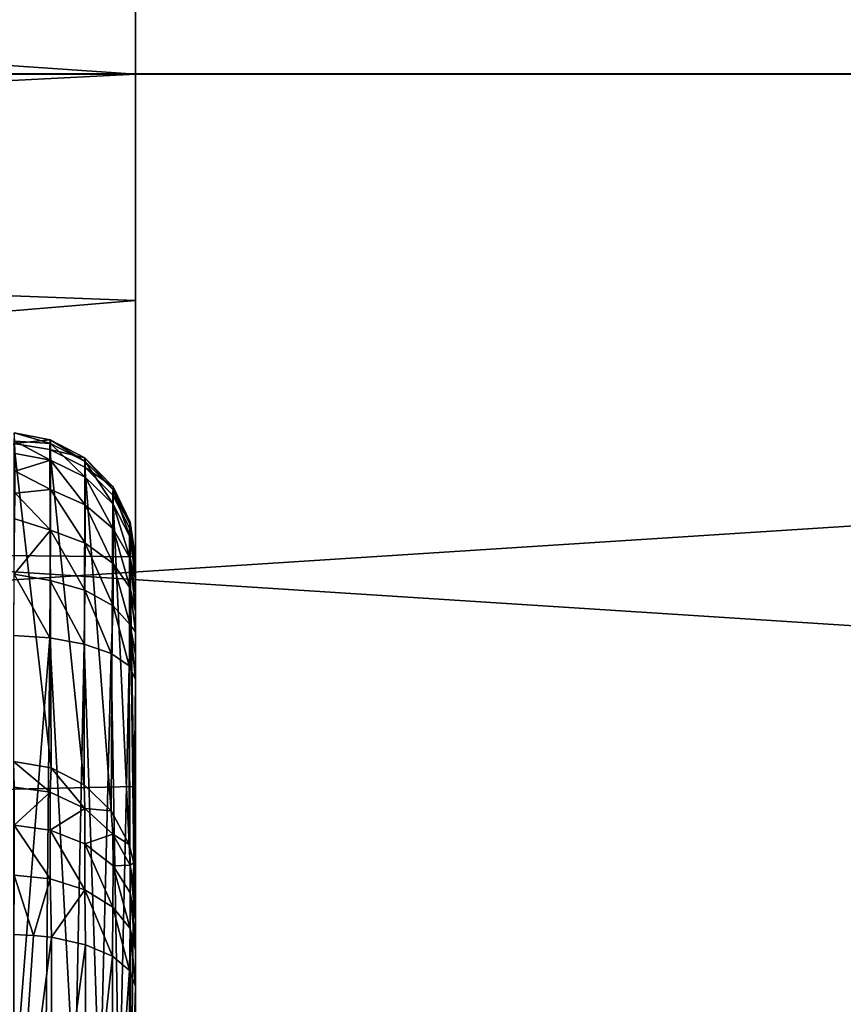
# Model space of a CAD drawing. Header units: millimetres. Extents: x -41 to 9, y -3 to 403.
# Tile 431 of 505: x -16.05 to -13.41, y 350.16 to 353.31. Entities that reach past the tile are written whole.
import ezdxf

# ---------------------------------------------------------------- set-up
doc = ezdxf.new("R2010")
doc.units = ezdxf.units.MM
doc.header["$LTSCALE"] = 81.481481
for name, color, linetype in [('116', 7, 'CONTINUOUS'), ('117', 7, 'CONTINUOUS'), ('118', 7, 'CONTINUOUS'), ('119', 7, 'CONTINUOUS'), ('120', 7, 'CONTINUOUS'), ('1222', 7, 'CONTINUOUS'), ('1223', 7, 'CONTINUOUS'), ('1225', 7, 'CONTINUOUS'), ('1226', 7, 'CONTINUOUS'), ('1253', 7, 'CONTINUOUS'), ('168', 7, 'CONTINUOUS')]:
    doc.layers.add(name, color=color, linetype=linetype)

msp = doc.modelspace()

# ---------------------------------------------------------------- linework, layer by layer
at = {"layer": '116', "linetype": 'Continuous'}
for points in [[(-16.0645, 349.445, 26.7485), (-16.001, 350.3767, 26.4128), (-16.0645, 350.3795, 26.419), (-16.0645, 349.445, 26.7485)], [(-15.9434, 350.3704, 26.3988), (-16.001, 350.3767, 26.4128), (-16.0645, 349.445, 26.7485), (-15.9434, 350.3704, 26.3988)], [(-15.9435, 349.5455, 26.6985), (-15.9434, 350.3704, 26.3988), (-16.0645, 349.445, 26.7485), (-15.9435, 349.5455, 26.6985)], [(-15.8347, 350.3465, 26.346), (-15.9434, 350.3704, 26.3988), (-15.9435, 349.5455, 26.6985), (-15.8347, 350.3465, 26.346)], [(-15.8347, 349.5299, 26.6427), (-15.8347, 350.3465, 26.346), (-15.9435, 349.5455, 26.6985), (-15.8347, 349.5299, 26.6427)], [(-15.7488, 350.3101, 26.2655), (-15.8347, 350.3465, 26.346), (-15.8347, 349.5299, 26.6427), (-15.7488, 350.3101, 26.2655)], [(-15.7488, 349.5062, 26.5577), (-15.7488, 350.3101, 26.2655), (-15.8347, 349.5299, 26.6427), (-15.7488, 349.5062, 26.5577)], [(-15.6938, 350.2647, 26.1652), (-15.7488, 350.3101, 26.2655), (-15.7488, 349.5062, 26.5577), (-15.6938, 350.2647, 26.1652)], [(-15.6938, 349.4766, 26.4515), (-15.6938, 350.2647, 26.1652), (-15.7488, 349.5062, 26.5577), (-15.6938, 349.4766, 26.4515)], [(-15.6938, 349.4766, 26.4515), (-15.675, 350.2147, 26.0547), (-15.6938, 350.2647, 26.1652), (-15.6938, 349.4766, 26.4515)], [(-15.675, 349.3449, 26.3613), (-15.675, 350.2147, 26.0547), (-15.6938, 349.4766, 26.4515), (-15.675, 349.3449, 26.3613)]]:
    msp.add_3dface(points, dxfattribs=at)
at = {"layer": '117', "linetype": 'Continuous'}
for points in [[(-15.9448, 350.9122, 25.7613), (-16.0646, 350.9331, 25.7669), (-15.948, 350.8343, 25.9628), (-15.9448, 350.9122, 25.7613)], [(-15.948, 350.8343, 25.9628), (-16.0646, 350.9331, 25.7669), (-16.063, 350.8504, 25.9761), (-15.948, 350.8343, 25.9628)], [(-15.8366, 350.7828, 25.9358), (-15.9448, 350.9122, 25.7613), (-15.948, 350.8343, 25.9628), (-15.8366, 350.7828, 25.9358)], [(-15.8385, 350.8584, 25.7469), (-15.9448, 350.9122, 25.7613), (-15.8366, 350.7828, 25.9358), (-15.8385, 350.8584, 25.7469)], [(-16.0625, 350.7294, 26.1544), (-15.948, 350.8343, 25.9628), (-16.063, 350.8504, 25.9761), (-16.0625, 350.7294, 26.1544)], [(-15.7523, 350.7752, 25.7246), (-15.8385, 350.8584, 25.7469), (-15.8366, 350.7828, 25.9358), (-15.7523, 350.7752, 25.7246)], [(-15.948, 350.8343, 25.9628), (-16.0625, 350.7294, 26.1544), (-15.9476, 350.7136, 26.141), (-15.948, 350.8343, 25.9628)], [(-15.8366, 350.7828, 25.9358), (-15.948, 350.8343, 25.9628), (-15.9476, 350.7136, 26.141), (-15.8366, 350.7828, 25.9358)], [(-15.8366, 350.7828, 25.9358), (-15.9476, 350.7136, 26.141), (-15.8363, 350.6693, 26.1034), (-15.8366, 350.7828, 25.9358)], [(-15.7468, 350.7009, 25.8928), (-15.7523, 350.7752, 25.7246), (-15.8366, 350.7828, 25.9358), (-15.7468, 350.7009, 25.8928)], [(-15.7468, 350.7009, 25.8928), (-15.8366, 350.7828, 25.9358), (-15.8363, 350.6693, 26.1034), (-15.7468, 350.7009, 25.8928)], [(-15.6951, 350.6678, 25.6958), (-15.7523, 350.7752, 25.7246), (-15.7468, 350.7009, 25.8928), (-15.6951, 350.6678, 25.6958)], [(-16.063, 350.5697, 26.3057), (-15.948, 350.5573, 26.2893), (-16.0625, 350.7294, 26.1544), (-16.063, 350.5697, 26.3057)], [(-16.0625, 350.7294, 26.1544), (-15.948, 350.5573, 26.2893), (-15.9476, 350.7136, 26.141), (-16.0625, 350.7294, 26.1544)], [(-15.948, 350.5573, 26.2893), (-15.8366, 350.5222, 26.2429), (-15.9476, 350.7136, 26.141), (-15.948, 350.5573, 26.2893)], [(-15.9476, 350.7136, 26.141), (-15.8366, 350.5222, 26.2429), (-15.8363, 350.6693, 26.1034), (-15.9476, 350.7136, 26.141)], [(-15.7468, 350.7009, 25.8928), (-15.8363, 350.6693, 26.1034), (-15.7467, 350.5988, 26.0436), (-15.7468, 350.7009, 25.8928)], [(-15.6921, 350.6008, 25.8403), (-15.7468, 350.7009, 25.8928), (-15.7467, 350.5988, 26.0436), (-15.6921, 350.6008, 25.8403)], [(-15.6921, 350.6008, 25.8403), (-15.6951, 350.6678, 25.6958), (-15.7468, 350.7009, 25.8928), (-15.6921, 350.6008, 25.8403)], [(-15.8366, 350.5222, 26.2429), (-15.7468, 350.4665, 26.1691), (-15.8363, 350.6693, 26.1034), (-15.8366, 350.5222, 26.2429)], [(-15.8363, 350.6693, 26.1034), (-15.7468, 350.4665, 26.1691), (-15.7467, 350.5988, 26.0436), (-15.8363, 350.6693, 26.1034)], [(-15.6801, 350.6084, 25.6799), (-15.6951, 350.6678, 25.6958), (-15.6921, 350.6008, 25.8403), (-15.6801, 350.6084, 25.6799)], [(-15.7468, 350.4665, 26.1691), (-15.6921, 350.3984, 26.0789), (-15.7467, 350.5988, 26.0436), (-15.7468, 350.4665, 26.1691)], [(-15.6921, 350.6008, 25.8403), (-15.7467, 350.5988, 26.0436), (-15.692, 350.5126, 25.9705), (-15.6921, 350.6008, 25.8403)], [(-15.7467, 350.5988, 26.0436), (-15.6921, 350.3984, 26.0789), (-15.692, 350.5126, 25.9705), (-15.7467, 350.5988, 26.0436)], [(-15.675, 350.4982, 25.7871), (-15.6801, 350.6084, 25.6799), (-15.6921, 350.6008, 25.8403), (-15.675, 350.4982, 25.7871)], [(-15.6921, 350.6008, 25.8403), (-15.692, 350.5126, 25.9705), (-15.675, 350.4247, 25.8959), (-15.6921, 350.6008, 25.8403)], [(-15.675, 350.4982, 25.7871), (-15.6921, 350.6008, 25.8403), (-15.675, 350.4765, 25.825), (-15.675, 350.4982, 25.7871)], [(-15.6921, 350.6008, 25.8403), (-15.675, 350.4247, 25.8959), (-15.675, 350.4765, 25.825), (-15.6921, 350.6008, 25.8403)], [(-15.675, 350.5469, 25.6634), (-15.6801, 350.6084, 25.6799), (-15.675, 350.4982, 25.7871), (-15.675, 350.5469, 25.6634)], [(-16.0645, 350.3795, 26.419), (-16.001, 350.3767, 26.4128), (-16.063, 350.5697, 26.3057), (-16.0645, 350.3795, 26.419)], [(-16.063, 350.5697, 26.3057), (-16.001, 350.3767, 26.4128), (-15.948, 350.5573, 26.2893), (-16.063, 350.5697, 26.3057)], [(-16.001, 350.3767, 26.4128), (-15.9434, 350.3704, 26.3988), (-15.948, 350.5573, 26.2893), (-16.001, 350.3767, 26.4128)], [(-15.948, 350.5573, 26.2893), (-15.9434, 350.3704, 26.3988), (-15.8366, 350.5222, 26.2429), (-15.948, 350.5573, 26.2893)], [(-15.9434, 350.3704, 26.3988), (-15.8347, 350.3465, 26.346), (-15.8366, 350.5222, 26.2429), (-15.9434, 350.3704, 26.3988)], [(-15.8366, 350.5222, 26.2429), (-15.7488, 350.3101, 26.2655), (-15.7468, 350.4665, 26.1691), (-15.8366, 350.5222, 26.2429)], [(-15.8347, 350.3465, 26.346), (-15.7488, 350.3101, 26.2655), (-15.8366, 350.5222, 26.2429), (-15.8347, 350.3465, 26.346)], [(-15.6921, 350.3984, 26.0789), (-15.675, 350.3291, 25.9863), (-15.692, 350.5126, 25.9705), (-15.6921, 350.3984, 26.0789)], [(-15.692, 350.5126, 25.9705), (-15.675, 350.363, 25.9588), (-15.675, 350.4247, 25.8959), (-15.692, 350.5126, 25.9705)], [(-15.675, 350.3291, 25.9863), (-15.675, 350.363, 25.9588), (-15.692, 350.5126, 25.9705), (-15.675, 350.3291, 25.9863)], [(-15.7488, 350.3101, 26.2655), (-15.6938, 350.2647, 26.1652), (-15.7468, 350.4665, 26.1691), (-15.7488, 350.3101, 26.2655)], [(-15.7468, 350.4665, 26.1691), (-15.6938, 350.2647, 26.1652), (-15.6921, 350.3984, 26.0789), (-15.7468, 350.4665, 26.1691)], [(-15.6938, 350.2647, 26.1652), (-15.675, 350.2147, 26.0547), (-15.6921, 350.3984, 26.0789), (-15.6938, 350.2647, 26.1652)], [(-15.6921, 350.3984, 26.0789), (-15.675, 350.2147, 26.0547), (-15.675, 350.3291, 25.9863), (-15.6921, 350.3984, 26.0789)]]:
    msp.add_3dface(points, dxfattribs=at)
at = {"layer": '118', "linetype": 'Continuous'}
for points in [[(-16.0646, 350.9331, 25.7669), (-15.9448, 350.9122, 25.7613), (-16.0645, 351.9503, 21.9708), (-16.0646, 350.9331, 25.7669)], [(-16.0645, 351.9503, 21.9708), (-15.9448, 350.9122, 25.7613), (-15.9485, 351.9306, 21.9655), (-16.0645, 351.9503, 21.9708)], [(-15.9448, 350.9122, 25.7613), (-15.8385, 350.8584, 25.7469), (-15.9485, 351.9306, 21.9655), (-15.9448, 350.9122, 25.7613)], [(-15.9485, 351.9306, 21.9655), (-15.8385, 350.8584, 25.7469), (-15.8371, 351.8746, 21.9505), (-15.9485, 351.9306, 21.9655)], [(-15.8385, 350.8584, 25.7469), (-15.7523, 350.7752, 25.7246), (-15.8371, 351.8746, 21.9505), (-15.8385, 350.8584, 25.7469)], [(-15.8371, 351.8746, 21.9505), (-15.7523, 350.7752, 25.7246), (-15.747, 351.7852, 21.9266), (-15.8371, 351.8746, 21.9505)], [(-15.7523, 350.7752, 25.7246), (-15.6951, 350.6678, 25.6958), (-15.747, 351.7852, 21.9266), (-15.7523, 350.7752, 25.7246)], [(-15.747, 351.7852, 21.9266), (-15.6951, 350.6678, 25.6958), (-15.6935, 351.6802, 21.8985), (-15.747, 351.7852, 21.9266)], [(-15.6951, 350.6678, 25.6958), (-15.6801, 350.6084, 25.6799), (-15.6935, 351.6802, 21.8985), (-15.6951, 350.6678, 25.6958)], [(-15.675, 350.5469, 25.6634), (-15.675, 351.564, 21.8676), (-15.6935, 351.6802, 21.8985), (-15.675, 350.5469, 25.6634)], [(-15.6801, 350.6084, 25.6799), (-15.675, 350.5469, 25.6634), (-15.6935, 351.6802, 21.8985), (-15.6801, 350.6084, 25.6799)]]:
    msp.add_3dface(points, dxfattribs=at)
at = {"layer": '119', "linetype": 'Continuous'}
for points in [[(-16.0645, 351.9503, 21.9708), (-15.948, 351.9622, 21.7612), (-16.0627, 351.9839, 21.7245), (-16.0645, 351.9503, 21.9708)], [(-15.948, 351.9622, 21.7612), (-15.947, 351.9505, 21.5561), (-16.0627, 351.9839, 21.7245), (-15.948, 351.9622, 21.7612)], [(-16.0627, 351.9839, 21.7245), (-15.947, 351.9505, 21.5561), (-16.0604, 351.9572, 21.4825), (-16.0627, 351.9839, 21.7245)], [(-16.0645, 351.9503, 21.9708), (-15.9485, 351.9306, 21.9655), (-15.948, 351.9622, 21.7612), (-16.0645, 351.9503, 21.9708)], [(-16.0604, 351.9572, 21.4825), (-15.9465, 351.8969, 21.3581), (-16.0601, 351.9183, 21.3554), (-16.0604, 351.9572, 21.4825)], [(-15.947, 351.9505, 21.5561), (-15.9465, 351.8969, 21.3581), (-16.0604, 351.9572, 21.4825), (-15.947, 351.9505, 21.5561)], [(-15.948, 351.9622, 21.7612), (-15.9485, 351.9306, 21.9655), (-15.8364, 351.9041, 21.7583), (-15.948, 351.9622, 21.7612)], [(-15.947, 351.9505, 21.5561), (-15.948, 351.9622, 21.7612), (-15.8358, 351.893, 21.5654), (-15.947, 351.9505, 21.5561)], [(-15.8358, 351.893, 21.5654), (-15.948, 351.9622, 21.7612), (-15.8364, 351.9041, 21.7583), (-15.8358, 351.893, 21.5654)], [(-15.8355, 351.8425, 21.3792), (-15.947, 351.9505, 21.5561), (-15.8358, 351.893, 21.5654), (-15.8355, 351.8425, 21.3792)], [(-15.9465, 351.8969, 21.3581), (-15.947, 351.9505, 21.5561), (-15.8355, 351.8425, 21.3792), (-15.9465, 351.8969, 21.3581)], [(-16.0601, 351.9183, 21.3554), (-15.9465, 351.8969, 21.3581), (-16.0602, 351.8619, 21.233), (-16.0601, 351.9183, 21.3554)], [(-15.9485, 351.9306, 21.9655), (-15.8371, 351.8746, 21.9505), (-15.8364, 351.9041, 21.7583), (-15.9485, 351.9306, 21.9655)], [(-15.9465, 351.8969, 21.3581), (-15.9465, 351.8028, 21.1755), (-16.0602, 351.8619, 21.233), (-15.9465, 351.8969, 21.3581)], [(-15.8355, 351.754, 21.2075), (-15.9465, 351.8969, 21.3581), (-15.8355, 351.8425, 21.3792), (-15.8355, 351.754, 21.2075)], [(-15.9465, 351.8028, 21.1755), (-15.9465, 351.8969, 21.3581), (-15.8355, 351.754, 21.2075), (-15.9465, 351.8028, 21.1755)], [(-15.8364, 351.9041, 21.7583), (-15.8371, 351.8746, 21.9505), (-15.7466, 351.8116, 21.7536), (-15.8364, 351.9041, 21.7583)], [(-15.8358, 351.893, 21.5654), (-15.8364, 351.9041, 21.7583), (-15.7463, 351.8015, 21.5801), (-15.8358, 351.893, 21.5654)], [(-15.7463, 351.8015, 21.5801), (-15.8364, 351.9041, 21.7583), (-15.7466, 351.8116, 21.7536), (-15.7463, 351.8015, 21.5801)], [(-15.8355, 351.8425, 21.3792), (-15.8358, 351.893, 21.5654), (-15.7462, 351.7561, 21.4127), (-15.8355, 351.8425, 21.3792)], [(-15.7462, 351.7561, 21.4127), (-15.8358, 351.893, 21.5654), (-15.7463, 351.8015, 21.5801), (-15.7462, 351.7561, 21.4127)], [(-16.0602, 351.8619, 21.233), (-15.9465, 351.8028, 21.1755), (-16.0601, 351.7911, 21.1221), (-16.0602, 351.8619, 21.233)], [(-15.8371, 351.8746, 21.9505), (-15.747, 351.7852, 21.9266), (-15.7466, 351.8116, 21.7536), (-15.8371, 351.8746, 21.9505)], [(-15.8355, 351.754, 21.2075), (-15.8355, 351.8425, 21.3792), (-15.7462, 351.6766, 21.2583), (-15.8355, 351.754, 21.2075)], [(-15.7462, 351.6766, 21.2583), (-15.8355, 351.8425, 21.3792), (-15.7462, 351.7561, 21.4127), (-15.7462, 351.6766, 21.2583)], [(-16.0601, 351.7911, 21.1221), (-15.947, 351.6724, 21.0166), (-16.0604, 351.7095, 21.0247), (-16.0601, 351.7911, 21.1221)], [(-15.9465, 351.8028, 21.1755), (-15.947, 351.6724, 21.0166), (-16.0601, 351.7911, 21.1221), (-15.9465, 351.8028, 21.1755)], [(-15.947, 351.6724, 21.0166), (-15.9465, 351.8028, 21.1755), (-15.8358, 351.6314, 21.0581), (-15.947, 351.6724, 21.0166)], [(-15.8358, 351.6314, 21.0581), (-15.9465, 351.8028, 21.1755), (-15.8355, 351.754, 21.2075), (-15.8358, 351.6314, 21.0581)], [(-15.7466, 351.8116, 21.7536), (-15.747, 351.7852, 21.9266), (-15.6919, 351.6984, 21.7479), (-15.7466, 351.8116, 21.7536)], [(-15.747, 351.7852, 21.9266), (-15.6935, 351.6802, 21.8985), (-15.6919, 351.6984, 21.7479), (-15.747, 351.7852, 21.9266)], [(-15.7463, 351.8015, 21.5801), (-15.7466, 351.8116, 21.7536), (-15.6919, 351.6899, 21.5982), (-15.7463, 351.8015, 21.5801)], [(-15.6919, 351.6899, 21.5982), (-15.7466, 351.8116, 21.7536), (-15.6919, 351.6984, 21.7479), (-15.6919, 351.6899, 21.5982)], [(-15.7462, 351.7561, 21.4127), (-15.7463, 351.8015, 21.5801), (-15.6918, 351.6508, 21.4536), (-15.7462, 351.7561, 21.4127)], [(-15.6918, 351.6508, 21.4536), (-15.7463, 351.8015, 21.5801), (-15.6919, 351.6899, 21.5982), (-15.6918, 351.6508, 21.4536)], [(-15.8358, 351.6314, 21.0581), (-15.8355, 351.754, 21.2075), (-15.7463, 351.5663, 21.1239), (-15.8358, 351.6314, 21.0581)], [(-15.7463, 351.5663, 21.1239), (-15.8355, 351.754, 21.2075), (-15.7462, 351.6766, 21.2583), (-15.7463, 351.5663, 21.1239)], [(-15.6918, 351.5821, 21.3202), (-15.7462, 351.7561, 21.4127), (-15.6918, 351.6508, 21.4536), (-15.6918, 351.5821, 21.3202)], [(-15.7462, 351.6766, 21.2583), (-15.7462, 351.7561, 21.4127), (-15.6918, 351.5821, 21.3202), (-15.7462, 351.6766, 21.2583)], [(-16.0604, 351.7095, 21.0247), (-15.947, 351.6724, 21.0166), (-16.0625, 351.5324, 20.8765), (-16.0604, 351.7095, 21.0247)], [(-15.6919, 351.6984, 21.7479), (-15.6935, 351.6802, 21.8985), (-15.675, 351.5804, 21.7783), (-15.6919, 351.6984, 21.7479)], [(-15.675, 351.5839, 21.6905), (-15.6919, 351.6984, 21.7479), (-15.675, 351.5804, 21.7783), (-15.675, 351.5839, 21.6905)], [(-15.6919, 351.6899, 21.5982), (-15.6919, 351.6984, 21.7479), (-15.675, 351.5839, 21.6905), (-15.6919, 351.6899, 21.5982)], [(-15.675, 351.5743, 21.6035), (-15.6919, 351.6899, 21.5982), (-15.675, 351.5839, 21.6905), (-15.675, 351.5743, 21.6035)], [(-15.675, 351.5513, 21.5168), (-15.6919, 351.6899, 21.5982), (-15.675, 351.5743, 21.6035), (-15.675, 351.5513, 21.5168)], [(-15.6918, 351.6508, 21.4536), (-15.6919, 351.6899, 21.5982), (-15.675, 351.5513, 21.5168), (-15.6918, 351.6508, 21.4536)], [(-15.947, 351.6724, 21.0166), (-15.948, 351.5122, 20.8878), (-16.0625, 351.5324, 20.8765), (-15.947, 351.6724, 21.0166)], [(-15.948, 351.5122, 20.8878), (-15.947, 351.6724, 21.0166), (-15.8364, 351.4808, 20.9368), (-15.948, 351.5122, 20.8878)], [(-15.8364, 351.4808, 20.9368), (-15.947, 351.6724, 21.0166), (-15.8358, 351.6314, 21.0581), (-15.8364, 351.4808, 20.9368)], [(-15.7463, 351.5663, 21.1239), (-15.7462, 351.6766, 21.2583), (-15.6919, 351.4869, 21.2043), (-15.7463, 351.5663, 21.1239)], [(-15.6919, 351.4869, 21.2043), (-15.7462, 351.6766, 21.2583), (-15.6918, 351.5821, 21.3202), (-15.6919, 351.4869, 21.2043)], [(-15.6935, 351.6802, 21.8985), (-15.675, 351.564, 21.8676), (-15.675, 351.5804, 21.7783), (-15.6935, 351.6802, 21.8985)], [(-15.8364, 351.4808, 20.9368), (-15.8358, 351.6314, 21.0581), (-15.7466, 351.4309, 21.0149), (-15.8364, 351.4808, 20.9368)], [(-15.7466, 351.4309, 21.0149), (-15.8358, 351.6314, 21.0581), (-15.7463, 351.5663, 21.1239), (-15.7466, 351.4309, 21.0149)], [(-15.6918, 351.5821, 21.3202), (-15.6918, 351.6508, 21.4536), (-15.675, 351.5166, 21.4352), (-15.6918, 351.5821, 21.3202)], [(-15.675, 351.5166, 21.4352), (-15.6918, 351.6508, 21.4536), (-15.675, 351.5513, 21.5168), (-15.675, 351.5166, 21.4352)], [(-15.7466, 351.4309, 21.0149), (-15.7463, 351.5663, 21.1239), (-15.6919, 351.3699, 21.1103), (-15.7466, 351.4309, 21.0149)], [(-15.6919, 351.3699, 21.1103), (-15.7463, 351.5663, 21.1239), (-15.6919, 351.4869, 21.2043), (-15.6919, 351.3699, 21.1103)], [(-15.6919, 351.4869, 21.2043), (-15.6918, 351.5821, 21.3202), (-15.675, 351.4125, 21.2921), (-15.6919, 351.4869, 21.2043)], [(-15.675, 351.4699, 21.3602), (-15.6918, 351.5821, 21.3202), (-15.675, 351.5166, 21.4352), (-15.675, 351.4699, 21.3602)], [(-15.675, 351.4125, 21.2921), (-15.6918, 351.5821, 21.3202), (-15.675, 351.4699, 21.3602), (-15.675, 351.4125, 21.2921)], [(-15.9488, 351.3286, 20.7951), (-16.0645, 351.3357, 20.7761), (-16.0625, 351.5324, 20.8765), (-15.9488, 351.3286, 20.7951)], [(-15.948, 351.5122, 20.8878), (-15.9488, 351.3286, 20.7951), (-16.0625, 351.5324, 20.8765), (-15.948, 351.5122, 20.8878)], [(-15.9488, 351.3286, 20.7951), (-15.948, 351.5122, 20.8878), (-15.8385, 351.3086, 20.8485), (-15.9488, 351.3286, 20.7951)], [(-15.8385, 351.3086, 20.8485), (-15.948, 351.5122, 20.8878), (-15.8364, 351.4808, 20.9368), (-15.8385, 351.3086, 20.8485)], [(-15.8385, 351.3086, 20.8485), (-15.8364, 351.4808, 20.9368), (-15.7523, 351.2783, 20.9291), (-15.8385, 351.3086, 20.8485)], [(-15.7523, 351.2783, 20.9291), (-15.8364, 351.4808, 20.9368), (-15.7466, 351.4309, 21.0149), (-15.7523, 351.2783, 20.9291)], [(-15.675, 351.3478, 21.2348), (-15.6919, 351.4869, 21.2043), (-15.675, 351.4125, 21.2921), (-15.675, 351.3478, 21.2348)], [(-15.6919, 351.3699, 21.1103), (-15.6919, 351.4869, 21.2043), (-15.675, 351.3478, 21.2348), (-15.6919, 351.3699, 21.1103)], [(-15.7523, 351.2783, 20.9291), (-15.7466, 351.4309, 21.0149), (-15.6951, 351.2393, 21.0332), (-15.7523, 351.2783, 20.9291)], [(-15.6951, 351.2393, 21.0332), (-15.7466, 351.4309, 21.0149), (-15.6919, 351.3699, 21.1103), (-15.6951, 351.2393, 21.0332)], [(-15.6951, 351.2393, 21.0332), (-15.6919, 351.3699, 21.1103), (-15.675, 351.1951, 21.1504), (-15.6951, 351.2393, 21.0332)], [(-15.675, 351.2755, 21.1877), (-15.6919, 351.3699, 21.1103), (-15.675, 351.3478, 21.2348), (-15.675, 351.2755, 21.1877)], [(-15.675, 351.1951, 21.1504), (-15.6919, 351.3699, 21.1103), (-15.675, 351.2755, 21.1877), (-15.675, 351.1951, 21.1504)]]:
    msp.add_3dface(points, dxfattribs=at)
at = {"layer": '120', "linetype": 'Continuous'}
for points in [[(-16.0645, 351.3357, 20.7761), (-15.9488, 351.3286, 20.7951), (-16.0645, 349.8568, 20.262), (-16.0645, 351.3357, 20.7761)], [(-15.9488, 351.3286, 20.7951), (-15.9631, 349.8519, 20.277), (-16.0645, 349.8568, 20.262), (-15.9488, 351.3286, 20.7951)], [(-15.9488, 351.3286, 20.7951), (-15.869, 349.8394, 20.3162), (-15.9631, 349.8519, 20.277), (-15.9488, 351.3286, 20.7951)], [(-15.9488, 351.3286, 20.7951), (-15.8385, 351.3086, 20.8485), (-15.869, 349.8394, 20.3162), (-15.9488, 351.3286, 20.7951)], [(-15.8385, 351.3086, 20.8485), (-15.7885, 349.8199, 20.3769), (-15.869, 349.8394, 20.3162), (-15.8385, 351.3086, 20.8485)], [(-15.8385, 351.3086, 20.8485), (-15.7523, 351.2783, 20.9291), (-15.7885, 349.8199, 20.3769), (-15.8385, 351.3086, 20.8485)], [(-15.7523, 351.2783, 20.9291), (-15.7269, 349.7948, 20.4552), (-15.7885, 349.8199, 20.3769), (-15.7523, 351.2783, 20.9291)], [(-15.7523, 351.2783, 20.9291), (-15.6951, 351.2393, 21.0332), (-15.7269, 349.7948, 20.4552), (-15.7523, 351.2783, 20.9291)], [(-15.6951, 351.2393, 21.0332), (-15.6882, 349.7658, 20.5457), (-15.7269, 349.7948, 20.4552), (-15.6951, 351.2393, 21.0332)], [(-15.6951, 351.2393, 21.0332), (-15.675, 351.1951, 21.1504), (-15.6882, 349.7658, 20.5457), (-15.6951, 351.2393, 21.0332)], [(-15.675, 351.1951, 21.1504), (-15.675, 349.7347, 20.6427), (-15.6882, 349.7658, 20.5457), (-15.675, 351.1951, 21.1504)]]:
    msp.add_3dface(points, dxfattribs=at)
at = {"layer": '1222', "linetype": 'Continuous'}
for points in [[(-40.875, 353.132, 91.4203), (9.125, 356.2626, 90.2655), (-40.875, 356.2632, 90.2652), (-40.875, 353.132, 91.4203)], [(9.125, 353.1314, 91.4205), (9.125, 356.2626, 90.2655), (-40.875, 353.132, 91.4203), (9.125, 353.1314, 91.4205)], [(-40.875, 349.9211, 92.3258), (9.125, 353.1314, 91.4205), (-40.875, 353.132, 91.4203), (-40.875, 349.9211, 92.3258)], [(9.125, 349.9204, 92.326), (9.125, 353.1314, 91.4205), (-40.875, 349.9211, 92.3258), (9.125, 349.9204, 92.326)]]:
    msp.add_3dface(points, dxfattribs=at)
at = {"layer": '1223', "linetype": 'Continuous'}
for points in [[(9.125, 356.2638, 11.735), (9.125, 353.1333, 10.5801), (-40.875, 356.2631, 11.7347), (9.125, 356.2638, 11.735)], [(-40.875, 356.2631, 11.7347), (9.125, 353.1333, 10.5801), (-40.875, 353.1325, 10.5799), (-40.875, 356.2631, 11.7347)], [(9.125, 353.1333, 10.5801), (9.125, 349.9219, 9.6744), (-40.875, 353.1325, 10.5799), (9.125, 353.1333, 10.5801)], [(-40.875, 353.1325, 10.5799), (9.125, 349.9219, 9.6744), (-40.875, 349.9212, 9.6742), (-40.875, 353.1325, 10.5799)]]:
    msp.add_3dface(points, dxfattribs=at)
at = {"layer": '1225', "linetype": 'Continuous'}
for points in [[(-40.875, 351.8391, 88.9984), (-40.875, 354.8586, 87.9224), (-15.675, 353.132, 88.5711), (-40.875, 351.8391, 88.9984)], [(-15.675, 353.132, 88.5711), (-40.875, 354.8586, 87.9224), (-15.675, 354.655, 88.0037), (-15.675, 353.132, 88.5711)], [(-15.675, 351.5876, 89.0758), (-40.875, 351.8391, 88.9984), (-15.675, 353.132, 88.5711), (-15.675, 351.5876, 89.0758)], [(-40.875, 348.7439, 89.8276), (-40.875, 351.8391, 88.9984), (-15.675, 350.0238, 89.517), (-40.875, 348.7439, 89.8276)], [(-15.675, 350.0238, 89.517), (-40.875, 351.8391, 88.9984), (-15.675, 351.5876, 89.0758), (-15.675, 350.0238, 89.517)]]:
    msp.add_3dface(points, dxfattribs=at)
at = {"layer": '1226', "linetype": 'Continuous'}
for points in [[(-15.675, 379.0673, 43.3983), (-15.675, 346.093, 11.6692), (-15.675, 379.3451, 45), (-15.675, 379.0673, 43.3983)], [(-15.675, 346.093, 11.6692), (-15.675, 344.4824, 11.4532), (-15.675, 379.3451, 45), (-15.675, 346.093, 11.6692)], [(-15.675, 344.4824, 11.4532), (-15.675, 342.8644, 11.3032), (-15.675, 379.3451, 45), (-15.675, 344.4824, 11.4532)], [(-15.675, 342.8644, 11.3032), (-15.675, 341.2418, 11.2194), (-15.675, 379.3451, 45), (-15.675, 342.8644, 11.3032)], [(-15.675, 379.3451, 45), (-15.675, 339.617, 11.2018), (-15.675, 373, 45), (-15.675, 379.3451, 45)], [(-15.675, 341.2418, 11.2194), (-15.675, 339.617, 11.2018), (-15.675, 379.3451, 45), (-15.675, 341.2418, 11.2194)], [(-15.675, 378.7243, 41.8095), (-15.675, 347.6934, 11.9507), (-15.675, 379.0673, 43.3983), (-15.675, 378.7243, 41.8095)], [(-15.675, 347.6934, 11.9507), (-15.675, 346.093, 11.6692), (-15.675, 379.0673, 43.3983), (-15.675, 347.6934, 11.9507)], [(-15.675, 378.3169, 40.2363), (-15.675, 349.281, 12.2973), (-15.675, 378.7243, 41.8095), (-15.675, 378.3169, 40.2363)], [(-15.675, 349.281, 12.2973), (-15.675, 347.6934, 11.9507), (-15.675, 378.7243, 41.8095), (-15.675, 349.281, 12.2973)], [(-15.675, 377.8457, 38.6815), (-15.675, 350.8532, 12.7084), (-15.675, 378.3169, 40.2363), (-15.675, 377.8457, 38.6815)], [(-15.675, 350.8532, 12.7084), (-15.675, 349.281, 12.2973), (-15.675, 378.3169, 40.2363), (-15.675, 350.8532, 12.7084)], [(-15.675, 377.3112, 37.1468), (-15.675, 352.4072, 13.1833), (-15.675, 377.8457, 38.6815), (-15.675, 377.3112, 37.1468)], [(-15.675, 352.4072, 13.1833), (-15.675, 350.8532, 12.7084), (-15.675, 377.8457, 38.6815), (-15.675, 352.4072, 13.1833)], [(-15.675, 353.9406, 13.7213), (-15.675, 352.4072, 13.1833), (-15.675, 377.3112, 37.1468), (-15.675, 353.9406, 13.7213)], [(-15.675, 368.7574, 55.2426), (-15.675, 325.345, 13.9963), (-15.675, 376.8245, 66.0995), (-15.675, 368.7574, 55.2426)], [(-15.675, 325.345, 13.9963), (-15.675, 323.8466, 14.6255), (-15.675, 376.8245, 66.0995), (-15.675, 325.345, 13.9963)], [(-15.675, 376.8245, 66.0995), (-15.675, 322.3754, 15.3151), (-15.675, 375.5131, 68.9682), (-15.675, 376.8245, 66.0995)], [(-15.675, 323.8466, 14.6255), (-15.675, 322.3754, 15.3151), (-15.675, 376.8245, 66.0995), (-15.675, 323.8466, 14.6255)], [(-15.675, 322.3754, 15.3151), (-15.675, 320.934, 16.0639), (-15.675, 375.5131, 68.9682), (-15.675, 322.3754, 15.3151)], [(-15.675, 375.5131, 68.9682), (-15.675, 319.5238, 16.8713), (-15.675, 373.9791, 71.7234), (-15.675, 375.5131, 68.9682)], [(-15.675, 320.934, 16.0639), (-15.675, 319.5238, 16.8713), (-15.675, 375.5131, 68.9682), (-15.675, 320.934, 16.0639)], [(-15.675, 373.9791, 71.7234), (-15.675, 319.5238, 16.8713), (-15.675, 364.8123, 62.7438), (-15.675, 373.9791, 71.7234)], [(-15.675, 373, 45), (-15.675, 337.993, 11.2506), (-15.675, 372.4957, 45.0212), (-15.675, 373, 45)], [(-15.675, 339.617, 11.2018), (-15.675, 337.993, 11.2506), (-15.675, 373, 45), (-15.675, 339.617, 11.2018)], [(-15.675, 372.4957, 45.0212), (-15.675, 337.993, 11.2506), (-15.675, 371.9947, 45.0848), (-15.675, 372.4957, 45.0212)], [(-15.675, 316.8078, 18.6556), (-15.675, 372.2318, 74.3485), (-15.675, 363.271, 64.7121), (-15.675, 316.8078, 18.6556)], [(-15.675, 316.8078, 18.6556), (-15.675, 315.5071, 19.6291), (-15.675, 372.2318, 74.3485), (-15.675, 316.8078, 18.6556)], [(-15.675, 372.2318, 74.3485), (-15.675, 314.2468, 20.6551), (-15.675, 370.2828, 76.8262), (-15.675, 372.2318, 74.3485)], [(-15.675, 315.5071, 19.6291), (-15.675, 314.2468, 20.6551), (-15.675, 372.2318, 74.3485), (-15.675, 315.5071, 19.6291)], [(-15.675, 371.9947, 45.0848), (-15.675, 337.993, 11.2506), (-15.675, 371.5013, 45.1902), (-15.675, 371.9947, 45.0848)], [(-15.675, 371.0181, 45.3368), (-15.675, 371.5013, 45.1902), (-15.675, 348.3602, 22.7001), (-15.675, 371.0181, 45.3368)], [(-15.675, 348.147, 22.487), (-15.675, 348.3602, 22.7001), (-15.675, 371.5013, 45.1902), (-15.675, 348.147, 22.487)], [(-15.675, 371.5013, 45.1902), (-15.675, 337.993, 11.2506), (-15.675, 348.147, 22.487), (-15.675, 371.5013, 45.1902)], [(-15.675, 348.5163, 22.9583), (-15.675, 371.0181, 45.3368), (-15.675, 348.3602, 22.7001), (-15.675, 348.5163, 22.9583)], [(-15.675, 348.6059, 23.2459), (-15.675, 371.0181, 45.3368), (-15.675, 348.5163, 22.9583), (-15.675, 348.6059, 23.2459)], [(-15.675, 348.6241, 23.5464), (-15.675, 371.0181, 45.3368), (-15.675, 348.6059, 23.2459), (-15.675, 348.6241, 23.5464)], [(-15.675, 370.549, 45.5235), (-15.675, 371.0181, 45.3368), (-15.675, 348.6241, 23.5464), (-15.675, 370.549, 45.5235)], [(-15.675, 348.5698, 23.843), (-15.675, 370.549, 45.5235), (-15.675, 348.6241, 23.5464), (-15.675, 348.5698, 23.843)], [(-15.675, 370.0976, 45.7487), (-15.675, 370.549, 45.5235), (-15.675, 348.5698, 23.843), (-15.675, 370.0976, 45.7487)], [(-15.675, 313.0294, 21.7318), (-15.675, 311.8572, 22.8572), (-15.675, 370.2828, 76.8262), (-15.675, 313.0294, 21.7318)], [(-15.675, 311.8572, 22.8572), (-15.675, 368.1428, 79.1428), (-15.675, 370.2828, 76.8262), (-15.675, 311.8572, 22.8572)], [(-15.675, 314.2468, 20.6551), (-15.675, 313.0294, 21.7318), (-15.675, 370.2828, 76.8262), (-15.675, 314.2468, 20.6551)], [(-15.675, 370.0976, 45.7487), (-15.675, 348.4461, 24.1177), (-15.675, 357.3877, 33.3988), (-15.675, 370.0976, 45.7487)], [(-15.675, 348.4461, 24.1177), (-15.675, 370.0976, 45.7487), (-15.675, 348.5698, 23.843), (-15.675, 348.4461, 24.1177)], [(-15.675, 326.868, 13.4289), (-15.675, 325.345, 13.9963), (-15.675, 368.7574, 55.2426), (-15.675, 326.868, 13.4289)], [(-15.675, 368.4155, 54.8707), (-15.675, 326.868, 13.4289), (-15.675, 368.7574, 55.2426), (-15.675, 368.4155, 54.8707)], [(-15.675, 368.1062, 54.4714), (-15.675, 326.868, 13.4289), (-15.675, 368.4155, 54.8707), (-15.675, 368.1062, 54.4714)], [(-15.675, 368.1428, 79.1428), (-15.675, 311.8572, 22.8572), (-15.675, 309.7172, 25.1738), (-15.675, 368.1428, 79.1428)], [(-15.675, 366.9706, 80.2682), (-15.675, 368.1428, 79.1428), (-15.675, 309.7172, 25.1738), (-15.675, 366.9706, 80.2682)], [(-15.675, 367.8318, 54.048), (-15.675, 326.868, 13.4289), (-15.675, 368.1062, 54.4714), (-15.675, 367.8318, 54.048)], [(-15.675, 331.557, 12.1058), (-15.675, 367.9193, 47.8084), (-15.675, 355.8463, 35.3672), (-15.675, 331.557, 12.1058)], [(-15.675, 367.9193, 47.8084), (-15.675, 331.557, 12.1058), (-15.675, 367.669, 48.2468), (-15.675, 367.9193, 47.8084)], [(-15.675, 367.5939, 53.6028), (-15.675, 326.868, 13.4289), (-15.675, 367.8318, 54.048), (-15.675, 367.5939, 53.6028)], [(-15.675, 367.669, 48.2468), (-15.675, 329.9762, 12.483), (-15.675, 367.4564, 48.7046), (-15.675, 367.669, 48.2468)], [(-15.675, 331.557, 12.1058), (-15.675, 329.9762, 12.483), (-15.675, 367.669, 48.2468), (-15.675, 331.557, 12.1058)], [(-15.675, 367.3942, 53.139), (-15.675, 326.868, 13.4289), (-15.675, 367.5939, 53.6028), (-15.675, 367.3942, 53.139)], [(-15.675, 367.4564, 48.7046), (-15.675, 329.9762, 12.483), (-15.675, 367.2832, 49.1785), (-15.675, 367.4564, 48.7046)], [(-15.675, 367.2343, 52.6604), (-15.675, 326.868, 13.4289), (-15.675, 367.3942, 53.139), (-15.675, 367.2343, 52.6604)], [(-15.675, 367.2832, 49.1785), (-15.675, 329.9762, 12.483), (-15.675, 367.1503, 49.6653), (-15.675, 367.2832, 49.1785)], [(-15.675, 367.1152, 52.1701), (-15.675, 326.868, 13.4289), (-15.675, 367.2343, 52.6604), (-15.675, 367.1152, 52.1701)], [(-15.675, 367.1503, 49.6653), (-15.675, 328.4124, 12.9242), (-15.675, 367.0589, 50.1616), (-15.675, 367.1503, 49.6653)], [(-15.675, 329.9762, 12.483), (-15.675, 328.4124, 12.9242), (-15.675, 367.1503, 49.6653), (-15.675, 329.9762, 12.483)], [(-15.675, 367.0377, 51.6715), (-15.675, 326.868, 13.4289), (-15.675, 367.1152, 52.1701), (-15.675, 367.0377, 51.6715)], [(-15.675, 367.0589, 50.1616), (-15.675, 328.4124, 12.9242), (-15.675, 367.0094, 50.6639), (-15.675, 367.0589, 50.1616)], [(-15.675, 328.4124, 12.9242), (-15.675, 326.868, 13.4289), (-15.675, 367.0377, 51.6715), (-15.675, 328.4124, 12.9242)], [(-15.675, 367.0024, 51.1683), (-15.675, 328.4124, 12.9242), (-15.675, 367.0377, 51.6715), (-15.675, 367.0024, 51.1683)], [(-15.675, 367.0094, 50.6639), (-15.675, 328.4124, 12.9242), (-15.675, 367.0024, 51.1683), (-15.675, 367.0094, 50.6639)], [(-15.675, 365.7532, 81.3449), (-15.675, 366.9706, 80.2682), (-15.675, 309.7172, 25.1738), (-15.675, 365.7532, 81.3449)], [(-15.675, 365.7532, 81.3449), (-15.675, 309.7172, 25.1738), (-15.675, 307.7682, 27.6515), (-15.675, 365.7532, 81.3449)], [(-15.675, 364.4929, 82.3709), (-15.675, 365.7532, 81.3449), (-15.675, 307.7682, 27.6515), (-15.675, 364.4929, 82.3709)], [(-15.675, 364.8123, 62.7438), (-15.675, 318.1476, 17.7357), (-15.675, 364.5545, 62.588), (-15.675, 364.8123, 62.7438)], [(-15.675, 319.5238, 16.8713), (-15.675, 318.1476, 17.7357), (-15.675, 364.8123, 62.7438), (-15.675, 319.5238, 16.8713)], [(-15.675, 364.5545, 62.588), (-15.675, 318.1476, 17.7357), (-15.675, 364.2673, 62.4985), (-15.675, 364.5545, 62.588)], [(-15.675, 363.1922, 83.3444), (-15.675, 364.4929, 82.3709), (-15.675, 307.7682, 27.6515), (-15.675, 363.1922, 83.3444)], [(-15.675, 364.2673, 62.4985), (-15.675, 318.1476, 17.7357), (-15.675, 363.9667, 62.4802), (-15.675, 364.2673, 62.4985)], [(-15.675, 363.9667, 62.4802), (-15.675, 318.1476, 17.7357), (-15.675, 363.67, 62.5344), (-15.675, 363.9667, 62.4802)], [(-15.675, 363.67, 62.5344), (-15.675, 318.1476, 17.7357), (-15.675, 363.3953, 62.658), (-15.675, 363.67, 62.5344)], [(-15.675, 363.3953, 62.658), (-15.675, 318.1476, 17.7357), (-15.675, 363.1577, 62.844), (-15.675, 363.3953, 62.658)], [(-15.675, 363.0578, 64.499), (-15.675, 316.8078, 18.6556), (-15.675, 363.271, 64.7121), (-15.675, 363.0578, 64.499)], [(-15.675, 363.1922, 83.3444), (-15.675, 307.7682, 27.6515), (-15.675, 306.0209, 30.2766), (-15.675, 363.1922, 83.3444)], [(-15.675, 361.8524, 84.2643), (-15.675, 363.1922, 83.3444), (-15.675, 306.0209, 30.2766), (-15.675, 361.8524, 84.2643)], [(-15.675, 363.1577, 62.844), (-15.675, 316.8078, 18.6556), (-15.675, 362.9719, 63.0813), (-15.675, 363.1577, 62.844)], [(-15.675, 318.1476, 17.7357), (-15.675, 316.8078, 18.6556), (-15.675, 363.1577, 62.844), (-15.675, 318.1476, 17.7357)], [(-15.675, 362.9017, 64.2408), (-15.675, 316.8078, 18.6556), (-15.675, 363.0578, 64.499), (-15.675, 362.9017, 64.2408)], [(-15.675, 362.9719, 63.0813), (-15.675, 316.8078, 18.6556), (-15.675, 362.8482, 63.3561), (-15.675, 362.9719, 63.0813)], [(-15.675, 362.8121, 63.9532), (-15.675, 316.8078, 18.6556), (-15.675, 362.9017, 64.2408), (-15.675, 362.8121, 63.9532)], [(-15.675, 362.8482, 63.3561), (-15.675, 316.8078, 18.6556), (-15.675, 362.7939, 63.6527), (-15.675, 362.8482, 63.3561)], [(-15.675, 362.7939, 63.6527), (-15.675, 316.8078, 18.6556), (-15.675, 362.8121, 63.9532), (-15.675, 362.7939, 63.6527)], [(-15.675, 360.4762, 85.1287), (-15.675, 361.8524, 84.2643), (-15.675, 306.0209, 30.2766), (-15.675, 360.4762, 85.1287)], [(-15.675, 360.4762, 85.1287), (-15.675, 306.0209, 30.2766), (-15.675, 304.4869, 33.0318), (-15.675, 360.4762, 85.1287)], [(-15.675, 359.066, 85.9361), (-15.675, 360.4762, 85.1287), (-15.675, 304.4869, 33.0318), (-15.675, 359.066, 85.9361)], [(-15.675, 357.6246, 86.6849), (-15.675, 359.066, 85.9361), (-15.675, 304.4869, 33.0318), (-15.675, 357.6246, 86.6849)], [(-15.675, 357.6246, 86.6849), (-15.675, 304.4869, 33.0318), (-15.675, 303.1755, 35.9005), (-15.675, 357.6246, 86.6849)], [(-15.675, 356.1534, 87.3745), (-15.675, 357.6246, 86.6849), (-15.675, 303.1755, 35.9005), (-15.675, 356.1534, 87.3745)], [(-15.675, 357.3877, 33.3988), (-15.675, 348.2602, 24.355), (-15.675, 357.1299, 33.2431), (-15.675, 357.3877, 33.3988)], [(-15.675, 348.4461, 24.1177), (-15.675, 348.2602, 24.355), (-15.675, 357.3877, 33.3988), (-15.675, 348.4461, 24.1177)], [(-15.675, 357.1299, 33.2431), (-15.675, 348.0227, 24.541), (-15.675, 356.8426, 33.1535), (-15.675, 357.1299, 33.2431)], [(-15.675, 348.2602, 24.355), (-15.675, 348.0227, 24.541), (-15.675, 357.1299, 33.2431), (-15.675, 348.2602, 24.355)], [(-15.675, 356.8426, 33.1535), (-15.675, 348.0227, 24.541), (-15.675, 356.5421, 33.1352), (-15.675, 356.8426, 33.1535)], [(-15.675, 356.5421, 33.1352), (-15.675, 347.748, 24.6646), (-15.675, 356.2454, 33.1895), (-15.675, 356.5421, 33.1352)], [(-15.675, 348.0227, 24.541), (-15.675, 347.748, 24.6646), (-15.675, 356.5421, 33.1352), (-15.675, 348.0227, 24.541)], [(-15.675, 356.2454, 33.1895), (-15.675, 347.4513, 24.7189), (-15.675, 355.9707, 33.3131), (-15.675, 356.2454, 33.1895)], [(-15.675, 347.748, 24.6646), (-15.675, 347.4513, 24.7189), (-15.675, 356.2454, 33.1895), (-15.675, 347.748, 24.6646)], [(-15.675, 354.655, 88.0037), (-15.675, 356.1534, 87.3745), (-15.675, 303.1755, 35.9005), (-15.675, 354.655, 88.0037)], [(-15.675, 347.4513, 24.7189), (-15.675, 347.1507, 24.7006), (-15.675, 355.9707, 33.3131), (-15.675, 347.4513, 24.7189)], [(-15.675, 355.9707, 33.3131), (-15.675, 346.8634, 24.611), (-15.675, 355.7331, 33.4991), (-15.675, 355.9707, 33.3131)], [(-15.675, 347.1507, 24.7006), (-15.675, 346.8634, 24.611), (-15.675, 355.9707, 33.3131), (-15.675, 347.1507, 24.7006)], [(-15.675, 355.6331, 35.154), (-15.675, 331.557, 12.1058), (-15.675, 355.8463, 35.3672), (-15.675, 355.6331, 35.154)], [(-15.675, 355.7331, 33.4991), (-15.675, 346.6057, 24.4553), (-15.675, 355.5473, 33.7364), (-15.675, 355.7331, 33.4991)], [(-15.675, 346.8634, 24.611), (-15.675, 346.6057, 24.4553), (-15.675, 355.7331, 33.4991), (-15.675, 346.8634, 24.611)], [(-15.675, 355.4771, 34.8958), (-15.675, 331.557, 12.1058), (-15.675, 355.6331, 35.154), (-15.675, 355.4771, 34.8958)], [(-15.675, 355.5473, 33.7364), (-15.675, 333.1517, 11.7936), (-15.675, 355.4236, 34.0111), (-15.675, 355.5473, 33.7364)], [(-15.675, 346.6057, 24.4553), (-15.675, 333.1517, 11.7936), (-15.675, 355.5473, 33.7364), (-15.675, 346.6057, 24.4553)], [(-15.675, 355.3875, 34.6082), (-15.675, 331.557, 12.1058), (-15.675, 355.4771, 34.8958), (-15.675, 355.3875, 34.6082)], [(-15.675, 355.4236, 34.0111), (-15.675, 333.1517, 11.7936), (-15.675, 355.3693, 34.3077), (-15.675, 355.4236, 34.0111)], [(-15.675, 355.3693, 34.3077), (-15.675, 331.557, 12.1058), (-15.675, 355.3875, 34.6082), (-15.675, 355.3693, 34.3077)], [(-15.675, 333.1517, 11.7936), (-15.675, 331.557, 12.1058), (-15.675, 355.3693, 34.3077), (-15.675, 333.1517, 11.7936)], [(-15.675, 354.655, 88.0037), (-15.675, 303.1755, 35.9005), (-15.675, 311.2426, 46.7574), (-15.675, 354.655, 88.0037)], [(-15.675, 353.132, 88.5711), (-15.675, 354.655, 88.0037), (-15.675, 311.2426, 46.7574), (-15.675, 353.132, 88.5711)], [(-15.675, 311.5845, 47.1293), (-15.675, 353.132, 88.5711), (-15.675, 311.2426, 46.7574), (-15.675, 311.5845, 47.1293)], [(-15.675, 311.8938, 47.5286), (-15.675, 353.132, 88.5711), (-15.675, 311.5845, 47.1293), (-15.675, 311.8938, 47.5286)], [(-15.675, 312.1682, 47.952), (-15.675, 353.132, 88.5711), (-15.675, 311.8938, 47.5286), (-15.675, 312.1682, 47.952)], [(-15.675, 312.4061, 48.3972), (-15.675, 353.132, 88.5711), (-15.675, 312.1682, 47.952), (-15.675, 312.4061, 48.3972)], [(-15.675, 312.6058, 48.861), (-15.675, 353.132, 88.5711), (-15.675, 312.4061, 48.3972), (-15.675, 312.6058, 48.861)], [(-15.675, 312.7657, 49.3396), (-15.675, 353.132, 88.5711), (-15.675, 312.6058, 48.861), (-15.675, 312.7657, 49.3396)], [(-15.675, 312.8848, 49.8299), (-15.675, 353.132, 88.5711), (-15.675, 312.7657, 49.3396), (-15.675, 312.8848, 49.8299)], [(-15.675, 312.9623, 50.3285), (-15.675, 353.132, 88.5711), (-15.675, 312.8848, 49.8299), (-15.675, 312.9623, 50.3285)], [(-15.675, 351.5876, 89.0758), (-15.675, 353.132, 88.5711), (-15.675, 312.9623, 50.3285), (-15.675, 351.5876, 89.0758)], [(-15.675, 312.9976, 50.8317), (-15.675, 351.5876, 89.0758), (-15.675, 312.9623, 50.3285), (-15.675, 312.9976, 50.8317)], [(-15.675, 312.9906, 51.3361), (-15.675, 351.5876, 89.0758), (-15.675, 312.9976, 50.8317), (-15.675, 312.9906, 51.3361)], [(-15.675, 312.9411, 51.8384), (-15.675, 351.5876, 89.0758), (-15.675, 312.9906, 51.3361), (-15.675, 312.9411, 51.8384)], [(-15.675, 312.8497, 52.3347), (-15.675, 351.5876, 89.0758), (-15.675, 312.9411, 51.8384), (-15.675, 312.8497, 52.3347)], [(-15.675, 350.0238, 89.517), (-15.675, 351.5876, 89.0758), (-15.675, 312.8497, 52.3347), (-15.675, 350.0238, 89.517)]]:
    msp.add_3dface(points, dxfattribs=at)
at = {"layer": '1253', "linetype": 'Continuous'}
for points in [[(-40.875, 353.3607, 13.5096), (-15.675, 352.4072, 13.1833), (-15.675, 353.9406, 13.7213), (-40.875, 353.3607, 13.5096)], [(-40.875, 353.3607, 13.5096), (-40.875, 350.3009, 12.5561), (-15.675, 352.4072, 13.1833), (-40.875, 353.3607, 13.5096)], [(-40.875, 350.3009, 12.5561), (-15.675, 350.8532, 12.7084), (-15.675, 352.4072, 13.1833), (-40.875, 350.3009, 12.5561)], [(-40.875, 350.3009, 12.5561), (-15.675, 349.281, 12.2973), (-15.675, 350.8532, 12.7084), (-40.875, 350.3009, 12.5561)], [(-40.875, 350.3009, 12.5561), (-40.875, 347.1744, 11.852), (-15.675, 349.281, 12.2973), (-40.875, 350.3009, 12.5561)]]:
    msp.add_3dface(points, dxfattribs=at)
at = {"layer": '168', "linetype": 'Continuous'}
for points in [[(-15.675, 350.4765, 25.825), (-15.675, 351.5839, 21.6905), (-15.675, 351.5804, 21.7783), (-15.675, 350.4765, 25.825)], [(-15.675, 350.4247, 25.8959), (-15.675, 351.5743, 21.6035), (-15.675, 351.5839, 21.6905), (-15.675, 350.4247, 25.8959)], [(-15.675, 350.4765, 25.825), (-15.675, 350.4247, 25.8959), (-15.675, 351.5839, 21.6905), (-15.675, 350.4765, 25.825)], [(-15.675, 351.564, 21.8676), (-15.675, 350.4982, 25.7871), (-15.675, 351.5804, 21.7783), (-15.675, 351.564, 21.8676)], [(-15.675, 350.4982, 25.7871), (-15.675, 350.4765, 25.825), (-15.675, 351.5804, 21.7783), (-15.675, 350.4982, 25.7871)], [(-15.675, 350.363, 25.9588), (-15.675, 351.5513, 21.5168), (-15.675, 351.5743, 21.6035), (-15.675, 350.363, 25.9588)], [(-15.675, 350.4247, 25.8959), (-15.675, 350.363, 25.9588), (-15.675, 351.5743, 21.6035), (-15.675, 350.4247, 25.8959)], [(-15.675, 350.5469, 25.6634), (-15.675, 350.4982, 25.7871), (-15.675, 351.564, 21.8676), (-15.675, 350.5469, 25.6634)], [(-15.675, 350.3291, 25.9863), (-15.675, 351.5166, 21.4352), (-15.675, 351.5513, 21.5168), (-15.675, 350.3291, 25.9863)], [(-15.675, 350.363, 25.9588), (-15.675, 350.3291, 25.9863), (-15.675, 351.5513, 21.5168), (-15.675, 350.363, 25.9588)], [(-15.675, 350.2147, 26.0547), (-15.675, 351.4699, 21.3602), (-15.675, 351.5166, 21.4352), (-15.675, 350.2147, 26.0547)], [(-15.675, 350.3291, 25.9863), (-15.675, 350.2147, 26.0547), (-15.675, 351.5166, 21.4352), (-15.675, 350.3291, 25.9863)], [(-15.675, 349.3449, 26.3613), (-15.675, 351.4125, 21.2921), (-15.675, 351.4699, 21.3602), (-15.675, 349.3449, 26.3613)], [(-15.675, 350.2147, 26.0547), (-15.675, 349.3449, 26.3613), (-15.675, 351.4699, 21.3602), (-15.675, 350.2147, 26.0547)], [(-15.675, 349.3449, 26.3613), (-15.675, 351.3478, 21.2348), (-15.675, 351.4125, 21.2921), (-15.675, 349.3449, 26.3613)], [(-15.675, 349.3449, 26.3613), (-15.675, 351.2755, 21.1877), (-15.675, 351.3478, 21.2348), (-15.675, 349.3449, 26.3613)], [(-15.675, 349.3449, 26.3613), (-15.675, 351.1951, 21.1504), (-15.675, 351.2755, 21.1877), (-15.675, 349.3449, 26.3613)], [(-15.675, 351.1951, 21.1504), (-15.675, 349.3449, 26.3613), (-15.675, 349.1261, 24.1662), (-15.675, 351.1951, 21.1504)], [(-15.675, 351.1951, 21.1504), (-15.675, 349.2489, 23.277), (-15.675, 349.1491, 22.8375), (-15.675, 351.1951, 21.1504)], [(-15.675, 351.1951, 21.1504), (-15.675, 349.2413, 23.7293), (-15.675, 349.2489, 23.277), (-15.675, 351.1951, 21.1504)], [(-15.675, 351.1951, 21.1504), (-15.675, 349.1261, 24.1662), (-15.675, 349.2413, 23.7293), (-15.675, 351.1951, 21.1504)], [(-15.675, 349.7347, 20.6427), (-15.675, 351.1951, 21.1504), (-15.675, 349.1491, 22.8375), (-15.675, 349.7347, 20.6427)]]:
    msp.add_3dface(points, dxfattribs=at)

doc.saveas('drawing.dxf')
